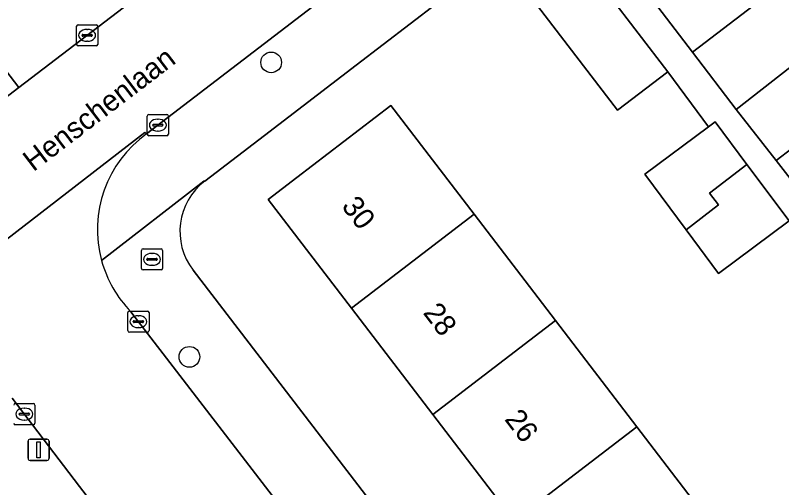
# Model space of a CAD drawing. Extents: x 159352 to 160617, y 385888 to 387323.
# Drawn here: x 159949.18 to 159985.36, y 386787.94 to 386810.23 of the extents above; entities that cross this region are included whole.
import ezdxf

# ---------------------------------------------------------------- set-up
doc = ezdxf.new("R2010")
doc.units = 0
for name, color, linetype in [('IMGEO_Boom', 7, 'Continuous'), ('IMGEO_Brandkraan', 7, 'Continuous'), ('IMGEO_Erf', 7, 'Continuous'), ('IMGEO_Groenvoorziening', 7, 'Continuous'), ('IMGEO_Kolk', 7, 'Continuous'), ('IMGEO_Lichtmast', 7, 'Continuous'), ('IMGEO_Openbare_ruimte_label', 7, 'Continuous'), ('IMGEO_Pand', 7, 'Continuous'), ('IMGEO_Pand_nummerreeks', 7, 'Continuous'), ('IMGEO_Rijbaan_lokaal_open', 7, 'Continuous'), ('IMGEO_Voetpad_open', 7, 'Continuous')]:
    doc.layers.add(name, color=color, linetype=linetype)

msp = doc.modelspace()

# ---------------------------------------------------------------- linework, layer by layer
at = {"layer": 'IMGEO_Boom'}
for centre in [(159961.263, 386808.009), (159957.404, 386794.113)]:
    msp.add_circle(centre, 0.489, dxfattribs=at)
at = {"layer": 'IMGEO_Brandkraan'}
for p, q in [((159955.138, 386798.287), (159955.138, 386799.139)), ((159955.213, 386799.213), (159956.065, 386799.213)), ((159955.626, 386798.993), (159955.651, 386798.993)), ((159956.139, 386799.139), (159956.139, 386798.287)), ((159955.397, 386798.707), (159955.397, 386798.719)), ((159955.835, 386798.67), (159955.437, 386798.67)), ((159955.44, 386798.756), (159955.838, 386798.756)), ((159955.881, 386798.719), (159955.881, 386798.707)), ((159956.065, 386798.213), (159955.213, 386798.213)), ((159955.649, 386798.433), (159955.624, 386798.433))]:
    msp.add_line(p, q, dxfattribs=at)
for points in [[(159955.138, 386798.287), (159955.138, 386799.139)], [(159955.213, 386799.213), (159956.065, 386799.213)], [(159956.139, 386799.139), (159956.139, 386798.287)], [(159956.065, 386798.213), (159955.213, 386798.213)]]:
    msp.add_lwpolyline(points, dxfattribs=at)
for centre, radius, start, end in [((159955.215, 386799.137), 0.0765, 91.552, 178.448), ((159955.215, 386799.137), 0.0765, 91.552, 178.448), ((159956.063, 386799.137), 0.0765, 1.552, 88.448), ((159956.063, 386799.137), 0.0765, 1.552, 88.448), ((159955.437, 386798.716), 0.0403, 85.8775, 175.7526), ((159955.434, 386798.706), 0.0366, 178.938, 274.7102), ((159955.838, 386798.713), 0.043, 264.8664, 352.4533), ((159955.842, 386798.718), 0.0386, 1.7309, 96.639), ((159955.215, 386798.289), 0.0765, 181.552, 268.448), ((159955.215, 386798.289), 0.0765, 181.552, 268.448), ((159956.063, 386798.289), 0.0765, 271.552, 358.448), ((159956.063, 386798.289), 0.0765, 271.552, 358.448)]:
    msp.add_arc(centre, radius, start, end, dxfattribs=at)
for centre, major_axis, ratio, start_param, end_param in [((159955.625, 386798.713), (-0.387, 0.002), 0.722429, 4.712389, 7.853982), ((159955.65, 386798.713), (-0.39, 0.002), 0.717154, 1.570796, 4.712389)]:
    msp.add_ellipse(centre, major_axis=major_axis, ratio=ratio, start_param=start_param, end_param=end_param, dxfattribs=at)
at = {"layer": 'IMGEO_Erf'}
for points in [[(159987.723, 386813.778), (159982.25, 386820.926), (159978.767, 386818.243), (159984.349, 386810.922), (159981.151, 386808.486), (159983.219, 386805.789), (159986.541, 386808.387)], [(159997.588, 386785.154), (159993.39, 386790.498), (159990.061, 386788.023), (159988.532, 386790.078), (159986.577, 386792.707), (159989.907, 386795.183), (159985.71, 386800.526), (159982.381, 386798.051), (159980.853, 386800.106), (159978.897, 386802.735), (159981.908, 386804.974), (159979.982, 386807.565), (159977.606, 386805.749), (159972.019, 386813.057), (159971.65, 386812.774), (159965.274, 386807.885), (159960.943, 386804.565), (159958.127, 386802.406)], [(159972.734, 386786.381), (159968.894, 386791.396), (159965.054, 386796.41), (159961.126, 386801.538), (159962.472, 386802.569), (159966.914, 386805.971), (159970.842, 386800.842), (159974.681, 386795.829), (159978.522, 386790.814), (159982.361, 386785.801)], [(159957.575, 386798.202), (159994.571, 386750)]]:
    msp.add_lwpolyline(points, dxfattribs=at)
msp.add_arc((159959.955, 386800.028), 3, 127.5526, 217.4867, dxfattribs=at)
at = {"layer": 'IMGEO_Groenvoorziening'}
msp.add_lwpolyline([(159985.97, 386840.253), (159985.86, 386840.415), (159985.588, 386840.795), (159985.389, 386841.062), (159985.097, 386841.442), (159984.983, 386841.588), (159984.778, 386841.85), (159984.572, 386842.111), (159984.366, 386842.372), (159983.414, 386841.646), (159950.578, 386816.621), (159940.432, 386829.902), (159939.41, 386831.24), (159933.891, 386827.035), (159949.348, 386806.828), (159954.009, 386810.376), (159960.425, 386815.31), (159962.669, 386817.035), (159986.074, 386835.033)], dxfattribs=at)
at = {"layer": 'IMGEO_Kolk'}
for p, q in [((159952.15, 386809.786), (159953.002, 386809.786)), ((159952.075, 386808.86), (159952.075, 386809.712)), ((159952.563, 386809.566), (159952.588, 386809.566)), ((159953.076, 386809.712), (159953.076, 386808.86)), ((159952.334, 386809.28), (159952.334, 386809.292)), ((159952.772, 386809.243), (159952.374, 386809.243)), ((159952.377, 386809.329), (159952.775, 386809.329)), ((159952.818, 386809.292), (159952.818, 386809.28)), ((159953.002, 386808.786), (159952.15, 386808.786)), ((159952.586, 386809.006), (159952.561, 386809.006)), ((159955.412, 386804.623), (159955.412, 386805.475)), ((159955.487, 386805.549), (159956.339, 386805.549)), ((159956.413, 386805.475), (159956.413, 386804.623)), ((159955.671, 386805.043), (159955.671, 386805.055)), ((159955.714, 386805.092), (159956.112, 386805.092)), ((159955.9, 386805.329), (159955.925, 386805.329)), ((159956.155, 386805.055), (159956.155, 386805.043)), ((159956.109, 386805.006), (159955.711, 386805.006)), ((159955.923, 386804.769), (159955.898, 386804.769)), ((159956.339, 386804.549), (159955.487, 386804.549)), ((159954.495, 386795.349), (159954.495, 386796.201)), ((159954.57, 386796.275), (159955.422, 386796.275)), ((159954.983, 386796.055), (159955.008, 386796.055)), ((159955.496, 386796.201), (159955.496, 386795.349)), ((159954.754, 386795.769), (159954.754, 386795.781)), ((159955.192, 386795.732), (159954.794, 386795.732)), ((159954.797, 386795.818), (159955.195, 386795.818)), ((159955.238, 386795.781), (159955.238, 386795.769)), ((159955.422, 386795.275), (159954.57, 386795.275)), ((159955.006, 386795.495), (159954.981, 386795.495)), ((159949.185, 386791.912), (159950.037, 386791.912)), ((159949.598, 386791.692), (159949.623, 386791.692)), ((159950.111, 386791.838), (159950.111, 386790.986)), ((159949.369, 386791.406), (159949.369, 386791.418)), ((159949.807, 386791.369), (159949.409, 386791.369)), ((159949.412, 386791.455), (159949.81, 386791.455)), ((159949.853, 386791.418), (159949.853, 386791.406)), ((159949.621, 386791.132), (159949.596, 386791.132)), ((159950.037, 386790.912), (159949.185, 386790.912))]:
    msp.add_line(p, q, dxfattribs=at)
for points in [[(159952.15, 386809.786), (159953.002, 386809.786)], [(159952.075, 386808.86), (159952.075, 386809.712)], [(159953.076, 386809.712), (159953.076, 386808.86)], [(159953.002, 386808.786), (159952.15, 386808.786)], [(159955.412, 386804.623), (159955.412, 386805.475)], [(159955.487, 386805.549), (159956.339, 386805.549)], [(159956.413, 386805.475), (159956.413, 386804.623)], [(159956.339, 386804.549), (159955.487, 386804.549)], [(159954.495, 386795.349), (159954.495, 386796.201)], [(159954.57, 386796.275), (159955.422, 386796.275)], [(159955.496, 386796.201), (159955.496, 386795.349)], [(159955.422, 386795.275), (159954.57, 386795.275)], [(159949.185, 386791.912), (159950.037, 386791.912)], [(159950.111, 386791.838), (159950.111, 386790.986)], [(159950.037, 386790.912), (159949.185, 386790.912)]]:
    msp.add_lwpolyline(points, dxfattribs=at)
for centre, radius, start, end in [((159952.152, 386809.71), 0.0765, 91.552, 178.448), ((159952.152, 386809.71), 0.0765, 91.552, 178.448), ((159953, 386809.71), 0.0765, 1.552, 88.448), ((159953, 386809.71), 0.0765, 1.552, 88.448), ((159952.374, 386809.289), 0.0403, 85.8775, 175.7526), ((159952.371, 386809.279), 0.0366, 178.938, 274.7102), ((159952.775, 386809.286), 0.043, 264.8664, 352.4533), ((159952.779, 386809.291), 0.0386, 1.7309, 96.639), ((159952.152, 386808.862), 0.0765, 181.552, 268.448), ((159952.152, 386808.862), 0.0765, 181.552, 268.448), ((159953, 386808.862), 0.0765, 271.552, 358.448), ((159953, 386808.862), 0.0765, 271.552, 358.448), ((159955.489, 386805.473), 0.0765, 91.552, 178.448), ((159955.489, 386805.473), 0.0765, 91.552, 178.448), ((159956.337, 386805.473), 0.0765, 1.552, 88.448), ((159956.337, 386805.473), 0.0765, 1.552, 88.448), ((159955.711, 386805.052), 0.0403, 85.8775, 175.7526), ((159955.708, 386805.042), 0.0366, 178.938, 274.7102), ((159956.112, 386805.049), 0.043, 264.8664, 352.4533), ((159956.116, 386805.054), 0.0386, 1.7309, 96.639), ((159955.489, 386804.625), 0.0765, 181.552, 268.448), ((159955.489, 386804.625), 0.0765, 181.552, 268.448), ((159956.337, 386804.625), 0.0765, 271.552, 358.448), ((159956.337, 386804.625), 0.0765, 271.552, 358.448), ((159954.572, 386796.199), 0.0765, 91.552, 178.448), ((159954.572, 386796.199), 0.0765, 91.552, 178.448), ((159955.42, 386796.199), 0.0765, 1.552, 88.448), ((159955.42, 386796.199), 0.0765, 1.552, 88.448), ((159954.794, 386795.778), 0.0403, 85.8775, 175.7526), ((159954.791, 386795.768), 0.0366, 178.938, 274.7102), ((159955.195, 386795.775), 0.043, 264.8664, 352.4533), ((159955.199, 386795.78), 0.0386, 1.7309, 96.639), ((159954.572, 386795.351), 0.0765, 181.552, 268.448), ((159954.572, 386795.351), 0.0765, 181.552, 268.448), ((159955.42, 386795.351), 0.0765, 271.552, 358.448), ((159955.42, 386795.351), 0.0765, 271.552, 358.448), ((159949.187, 386791.836), 0.0765, 91.552, 178.448), ((159949.187, 386791.836), 0.0765, 91.552, 178.448), ((159950.035, 386791.836), 0.0765, 1.552, 88.448), ((159950.035, 386791.836), 0.0765, 1.552, 88.448), ((159949.409, 386791.415), 0.0403, 85.8775, 175.7526), ((159949.406, 386791.405), 0.0366, 178.938, 274.7102), ((159949.81, 386791.412), 0.043, 264.8664, 352.4533), ((159949.814, 386791.417), 0.0386, 1.7309, 96.639), ((159949.187, 386790.988), 0.0765, 181.552, 268.448), ((159949.187, 386790.988), 0.0765, 181.552, 268.448), ((159950.035, 386790.988), 0.0765, 271.552, 358.448), ((159950.035, 386790.988), 0.0765, 271.552, 358.448)]:
    msp.add_arc(centre, radius, start, end, dxfattribs=at)
for centre, major_axis, ratio, start_param, end_param in [((159952.562, 386809.286), (-0.387, 0.002), 0.722429, 4.712389, 7.853982), ((159952.587, 386809.286), (-0.39, 0.002), 0.717154, 1.570796, 4.712389), ((159955.899, 386805.049), (-0.387, 0.002), 0.722429, 4.712389, 7.853982), ((159955.924, 386805.049), (-0.39, 0.002), 0.717154, 1.570796, 4.712389), ((159954.982, 386795.775), (-0.387, 0.002), 0.722429, 4.712389, 7.853982), ((159955.007, 386795.775), (-0.39, 0.002), 0.717154, 1.570796, 4.712389), ((159949.597, 386791.412), (-0.387, 0.002), 0.722429, 4.712389, 7.853982), ((159949.622, 386791.412), (-0.39, 0.002), 0.717154, 1.570796, 4.712389)]:
    msp.add_ellipse(centre, major_axis=major_axis, ratio=ratio, start_param=start_param, end_param=end_param, dxfattribs=at)
at = {"layer": 'IMGEO_Lichtmast'}
for p, q in [((159949.885, 386790.227), (159950.675, 386790.227)), ((159950.675, 386790.227), (159949.885, 386790.227)), ((159949.785, 386789.327), (159949.785, 386790.127)), ((159949.785, 386790.127), (159949.785, 386789.327)), ((159950.775, 386790.127), (159950.775, 386789.327)), ((159950.775, 386789.327), (159950.775, 386790.127)), ((159950.675, 386789.227), (159949.885, 386789.227)), ((159949.885, 386789.227), (159950.675, 386789.227))]:
    msp.add_line(p, q, dxfattribs=at)
msp.add_lwpolyline([(159950.205, 386790.102), (159950.355, 386790.102), (159950.355, 386789.352), (159950.205, 386789.352), (159950.205, 386790.102)], dxfattribs=at)
for centre, start, end in [((159949.885, 386790.127), 90, 180), ((159949.885, 386790.127), 90, 180), ((159950.675, 386790.127), 0, 90), ((159950.675, 386790.127), 360, 90), ((159949.885, 386789.327), 180, 270), ((159949.885, 386789.327), 180, 270), ((159950.675, 386789.327), 270, 0), ((159950.675, 386789.327), 270, 0)]:
    msp.add_arc(centre, 0.1, start, end, dxfattribs=at)
at = {"layer": 'IMGEO_Pand'}
for points in [[(159975.584, 386815.796), (159981.151, 386808.486), (159984.349, 386810.922), (159978.767, 386818.243), (159978.099, 386817.729)], [(159972.019, 386813.057), (159977.606, 386805.749), (159979.982, 386807.565), (159974.391, 386814.88)], [(159986.541, 386808.387), (159983.219, 386805.789), (159985.106, 386803.376), (159986.581, 386804.509), (159986.155, 386805.064), (159987.642, 386806.206), (159987.859, 386805.925), (159988.239, 386806.216)], [(159986.808, 386801.2), (159990.13, 386803.798), (159988.239, 386806.216), (159987.859, 386805.925), (159987.642, 386806.206), (159986.155, 386805.064), (159986.581, 386804.509), (159985.106, 386803.376)], [(159966.914, 386805.971), (159962.472, 386802.569), (159961.126, 386801.538), (159965.054, 386796.41), (159970.842, 386800.842)], [(159983.724, 386803.197), (159982.227, 386805.211), (159981.908, 386804.974), (159978.897, 386802.735), (159980.853, 386800.106), (159982.379, 386801.279), (159981.952, 386801.834)], [(159982.381, 386798.051), (159985.71, 386800.526), (159983.724, 386803.197), (159981.952, 386801.834), (159982.379, 386801.279), (159980.853, 386800.106)], [(159974.681, 386795.829), (159970.842, 386800.842), (159965.054, 386796.41), (159968.894, 386791.396)], [(159978.522, 386790.814), (159974.681, 386795.829), (159968.894, 386791.396), (159972.734, 386786.381)], [(159972.734, 386786.381), (159976.574, 386781.368), (159982.361, 386785.801), (159978.522, 386790.814)]]:
    msp.add_lwpolyline(points, close=True, dxfattribs=at)
at = {"layer": 'IMGEO_Rijbaan_lokaal_open'}
msp.add_lwpolyline([(159955.382, 386804.642), (159963.709, 386811.027), (159960.425, 386815.31), (159954.009, 386810.376), (159949.348, 386806.828), (159947.978, 386805.78), (159940.662, 386800.19), (159938.325, 386798.396), (159917.628, 386782.525), (159917.148, 386782.159), (159920.476, 386777.815), (159924.518, 386780.912), (159926.911, 386782.755), (159928.152, 386783.711), (159930.563, 386785.567), (159940.557, 386793.263), (159940.555, 386793.31), (159955.305, 386804.694)], close=True, dxfattribs=at)
for points in [[(159955.382, 386804.642), (159955.305, 386804.694), (159940.555, 386793.31), (159940.557, 386793.263)], [(159972.883, 386772.556), (159954.634, 386796.243)], [(159949.038, 386792.165), (159952.219, 386787.997), (159981.373, 386750), (160000, 386725.7), (160009.257, 386713.623)]]:
    msp.add_lwpolyline(points, dxfattribs=at)
for centre, radius, start, end in [((159958.634, 386800.119), 5.57, 125.7142, 195.2306), ((159958.648, 386800.129), 5.587, 195.284, 224.0676)]:
    msp.add_arc(centre, radius, start, end, dxfattribs=at)
at = {"layer": 'IMGEO_Voetpad_open'}
msp.add_lwpolyline([(159947.978, 386805.78), (159949.348, 386806.828), (159933.891, 386827.035), (159932.529, 386825.849)], close=True, dxfattribs=at)
for points in [[(159965.274, 386807.885), (159971.65, 386812.774), (159969.588, 386815.534), (159965.955, 386812.749), (159963.709, 386811.027), (159955.382, 386804.642)], [(159998.577, 386785.731), (159994.485, 386791.173), (159992.785, 386793.348), (159990.896, 386795.762), (159986.808, 386801.2), (159985.106, 386803.376), (159983.219, 386805.789), (159981.151, 386808.486), (159975.584, 386815.796), (159975.391, 386815.648), (159974.391, 386814.88), (159979.982, 386807.565), (159981.908, 386804.974), (159982.227, 386805.211), (159983.724, 386803.197), (159985.71, 386800.526), (159989.907, 386795.183), (159991.403, 386793.17), (159993.39, 386790.498), (159997.588, 386785.154)], [(159953.259, 386798.656), (159958.084, 386802.404), (159958.127, 386802.406), (159960.943, 386804.565), (159965.274, 386807.885)], [(159958.127, 386802.406), (159958.084, 386802.404), (159953.259, 386798.656)], [(160017.846, 386719.676), (160016.965, 386720.824), (160015.138, 386723.204), (160000, 386742.927), (159994.571, 386750), (159957.575, 386798.202)], [(159954.634, 386796.243), (159972.883, 386772.556), (159990.19, 386750), (159999.425, 386737.847), (160001.266, 386735.451), (160006.868, 386728.263), (160013.954, 386719.005)], [(160009.257, 386713.623), (160000, 386725.7), (159981.373, 386750), (159952.219, 386787.997), (159949.038, 386792.165)]]:
    msp.add_lwpolyline(points, dxfattribs=at)
for centre, radius, start, end in [((159958.634, 386800.119), 5.57, 125.7142, 195.2306), ((159959.955, 386800.028), 3, 127.5526, 217.4867), ((159958.648, 386800.129), 5.587, 195.284, 224.0676)]:
    msp.add_arc(centre, radius, start, end, dxfattribs=at)

# ---------------------------------------------------------------- texts
at = {"layer": 'IMGEO_Openbare_ruimte_label'}
msp.add_text('Henschenlaan', height=1, rotation=37.3625, dxfattribs=at).set_placement((159950.037, 386802.823))
at = {"layer": 'IMGEO_Pand_nummerreeks'}
for s, rotation, p in [('30', 307.4483, (159964.55, 386801.211)), ('28', 307.4479, (159968.399, 386796.186)), ('26', 307.4479, (159972.247, 386791.162))]:
    msp.add_text(s, height=1, rotation=rotation, dxfattribs=at).set_placement(p)

doc.saveas('drawing.dxf')
